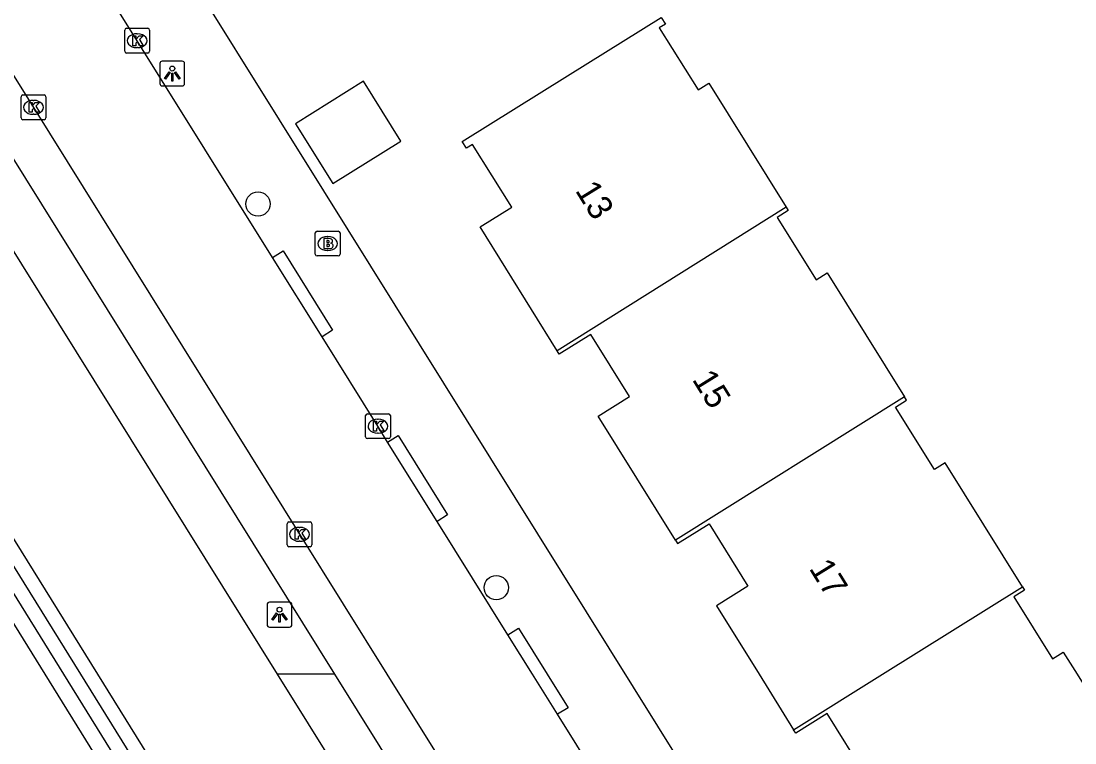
# Model space of a CAD drawing. Extents: x 158838 to 160074, y 386376 to 387776.
# Drawn here: x 159064.34 to 159106.78, y 386997.24 to 387026.31 of the extents above; entities that cross this region are included whole.
import ezdxf

# ---------------------------------------------------------------- set-up
doc = ezdxf.new("R2010")
doc.units = 0
for name, color, linetype in [('IMGEO_Boom', 7, 'Continuous'), ('IMGEO_Brandkraan', 7, 'Continuous'), ('IMGEO_Groenvoorziening', 7, 'Continuous'), ('IMGEO_Kolk', 7, 'Continuous'), ('IMGEO_Lichtpunt', 7, 'Continuous'), ('IMGEO_Loofbos', 7, 'Continuous'), ('IMGEO_Muur', 7, 'Continuous'), ('IMGEO_Pand', 7, 'Continuous'), ('IMGEO_Pand_nummerreeks', 7, 'Continuous'), ('IMGEO_Rijbaan_lokaal_gesloten', 7, 'Continuous'), ('IMGEO_Voetpad_open', 7, 'Continuous')]:
    doc.layers.add(name, color=color, linetype=linetype)

msp = doc.modelspace()

# ---------------------------------------------------------------- linework, layer by layer
at = {"layer": 'IMGEO_Boom'}
for centre in [(159073.886, 387018.941), (159083.478, 387003.492)]:
    msp.add_circle(centre, 0.489, dxfattribs=at)
at = {"layer": 'IMGEO_Brandkraan'}
for p, q in [((159076.263, 387017.848), (159077.115, 387017.848)), ((159076.188, 387016.922), (159076.188, 387017.774)), ((159076.676, 387017.628), (159076.701, 387017.628)), ((159077.189, 387017.774), (159077.189, 387016.922)), ((159076.699, 387017.068), (159076.674, 387017.068)), ((159077.115, 387016.848), (159076.263, 387016.848))]:
    msp.add_line(p, q, dxfattribs=at)
for points in [[(159076.263, 387017.848), (159077.115, 387017.848)], [(159076.188, 387016.922), (159076.188, 387017.774)], [(159076.536, 387017.548), (159076.536, 387017.148), (159076.749, 387017.148)], [(159076.767, 387017.548), (159076.536, 387017.548)], [(159076.715, 387017.467), (159076.661, 387017.467), (159076.661, 387017.391)], [(159076.661, 387017.391), (159076.714, 387017.391)], [(159077.189, 387017.774), (159077.189, 387016.922)], [(159076.723, 387017.315), (159076.661, 387017.315), (159076.661, 387017.234)], [(159076.661, 387017.234), (159076.723, 387017.234)], [(159077.115, 387016.848), (159076.263, 387016.848)]]:
    msp.add_lwpolyline(points, dxfattribs=at)
for centre, radius, start, end in [((159076.265, 387017.772), 0.0765, 91.552, 178.448), ((159076.265, 387017.772), 0.0765, 91.552, 178.448), ((159077.113, 387017.772), 0.0765, 1.552, 88.448), ((159077.113, 387017.772), 0.0765, 1.552, 88.448), ((159076.716, 387017.429), 0.0379, 267.8285, 90.9355), ((159076.771, 387017.403), 0.145, 59.4692, 91.5367), ((159076.796, 387017.45), 0.0922, 285.5137, 58.1501), ((159076.724, 387017.274), 0.0404, 269.8759, 90.5077), ((159076.755, 387017.399), 0.251, 268.6676, 293.5347), ((159076.801, 387017.258), 0.105, 301.3115, 78.989), ((159076.265, 387016.924), 0.0765, 181.552, 268.448), ((159076.265, 387016.924), 0.0765, 181.552, 268.448), ((159077.113, 387016.924), 0.0765, 271.552, 358.448), ((159077.113, 387016.924), 0.0765, 271.552, 358.448)]:
    msp.add_arc(centre, radius, start, end, dxfattribs=at)
for centre, major_axis, ratio, start_param, end_param in [((159076.675, 387017.348), (-0.387, 0.002), 0.722429, 4.712389, 7.853982), ((159076.7, 387017.348), (-0.39, 0.002), 0.717154, 1.570796, 4.712389)]:
    msp.add_ellipse(centre, major_axis=major_axis, ratio=ratio, start_param=start_param, end_param=end_param, dxfattribs=at)
at = {"layer": 'IMGEO_Groenvoorziening'}
for points in [[(159110.881, 386928.808), (159066.743, 387000), (159047.544, 387030.967)], [(159047.042, 387030.681), (159066.053, 387000), (159110.378, 386928.464), (159110.435, 386928.33), (159110.64, 386927.76), (159110.794, 386927.173), (159110.895, 386926.575), (159110.942, 386925.971), (159110.935, 386925.364), (159110.873, 386924.761), (159110.758, 386924.166), (159110.591, 386923.583), (159110.372, 386923.018), (159110.103, 386922.474), (159109.787, 386921.957), (159109.426, 386921.47), (159109.022, 386921.017), (159108.58, 386920.602), (159108.103, 386920.228), (159104.096, 386917.095), (159102.915, 386915.575)], [(159101.209, 386945.557), (159067.427, 387000), (159057.059, 387016.709)]]:
    msp.add_lwpolyline(points, dxfattribs=at)
at = {"layer": 'IMGEO_Kolk'}
for p, q in [((159068.518, 387025.091), (159068.518, 387025.943)), ((159068.593, 387026.017), (159069.445, 387026.017)), ((159069.519, 387025.943), (159069.519, 387025.091)), ((159069.006, 387025.797), (159069.031, 387025.797)), ((159069.029, 387025.237), (159069.004, 387025.237)), ((159069.445, 387025.017), (159068.593, 387025.017)), ((159064.417, 387023.333), (159065.269, 387023.333)), ((159064.342, 387022.407), (159064.342, 387023.259)), ((159064.83, 387023.113), (159064.855, 387023.113)), ((159065.343, 387023.259), (159065.343, 387022.407)), ((159064.853, 387022.553), (159064.828, 387022.553)), ((159065.269, 387022.333), (159064.417, 387022.333)), ((159078.214, 387009.566), (159078.214, 387010.418)), ((159078.289, 387010.492), (159079.141, 387010.492)), ((159078.702, 387010.272), (159078.727, 387010.272)), ((159079.215, 387010.418), (159079.215, 387009.566)), ((159079.141, 387009.492), (159078.289, 387009.492)), ((159078.725, 387009.712), (159078.7, 387009.712)), ((159075.056, 387005.212), (159075.056, 387006.064)), ((159075.131, 387006.138), (159075.983, 387006.138)), ((159076.057, 387006.064), (159076.057, 387005.212)), ((159075.544, 387005.918), (159075.569, 387005.918)), ((159075.983, 387005.138), (159075.131, 387005.138)), ((159075.567, 387005.358), (159075.542, 387005.358))]:
    msp.add_line(p, q, dxfattribs=at)
for points in [[(159068.518, 387025.091), (159068.518, 387025.943)], [(159068.593, 387026.017), (159069.445, 387026.017)], [(159069.519, 387025.943), (159069.519, 387025.091)], [(159068.839, 387025.717), (159068.962, 387025.717), (159068.962, 387025.566), (159069.092, 387025.717), (159069.256, 387025.717), (159069.11, 387025.566), (159069.263, 387025.317), (159069.111, 387025.317), (159069.026, 387025.481), (159068.962, 387025.414), (159068.962, 387025.317), (159068.839, 387025.317), (159068.839, 387025.717)], [(159069.445, 387025.017), (159068.593, 387025.017)], [(159064.417, 387023.333), (159065.269, 387023.333)], [(159064.342, 387022.407), (159064.342, 387023.259)], [(159064.663, 387023.033), (159064.786, 387023.033), (159064.786, 387022.882), (159064.916, 387023.033), (159065.08, 387023.033), (159064.934, 387022.882), (159065.087, 387022.633), (159064.935, 387022.633), (159064.85, 387022.797), (159064.786, 387022.73), (159064.786, 387022.633), (159064.663, 387022.633), (159064.663, 387023.033)], [(159065.343, 387023.259), (159065.343, 387022.407)], [(159065.269, 387022.333), (159064.417, 387022.333)], [(159078.214, 387009.566), (159078.214, 387010.418)], [(159078.289, 387010.492), (159079.141, 387010.492)], [(159078.535, 387010.192), (159078.658, 387010.192), (159078.658, 387010.041), (159078.788, 387010.192), (159078.952, 387010.192), (159078.806, 387010.041), (159078.959, 387009.792), (159078.807, 387009.792), (159078.722, 387009.956), (159078.658, 387009.889), (159078.658, 387009.792), (159078.535, 387009.792), (159078.535, 387010.192)], [(159079.215, 387010.418), (159079.215, 387009.566)], [(159079.141, 387009.492), (159078.289, 387009.492)], [(159075.056, 387005.212), (159075.056, 387006.064)], [(159075.131, 387006.138), (159075.983, 387006.138)], [(159076.057, 387006.064), (159076.057, 387005.212)], [(159075.377, 387005.838), (159075.5, 387005.838), (159075.5, 387005.687), (159075.63, 387005.838), (159075.794, 387005.838), (159075.648, 387005.687), (159075.801, 387005.438), (159075.649, 387005.438), (159075.564, 387005.602), (159075.5, 387005.535), (159075.5, 387005.438), (159075.377, 387005.438), (159075.377, 387005.838)], [(159075.983, 387005.138), (159075.131, 387005.138)]]:
    msp.add_lwpolyline(points, dxfattribs=at)
for centre, start, end in [((159068.595, 387025.941), 91.552, 178.448), ((159068.595, 387025.941), 91.552, 178.448), ((159069.443, 387025.941), 1.552, 88.448), ((159069.443, 387025.941), 1.552, 88.448), ((159068.595, 387025.093), 181.552, 268.448), ((159068.595, 387025.093), 181.552, 268.448), ((159069.443, 387025.093), 271.552, 358.448), ((159069.443, 387025.093), 271.552, 358.448), ((159064.419, 387023.257), 91.552, 178.448), ((159064.419, 387023.257), 91.552, 178.448), ((159065.267, 387023.257), 1.552, 88.448), ((159065.267, 387023.257), 1.552, 88.448), ((159064.419, 387022.409), 181.552, 268.448), ((159064.419, 387022.409), 181.552, 268.448), ((159065.267, 387022.409), 271.552, 358.448), ((159065.267, 387022.409), 271.552, 358.448), ((159078.291, 387010.416), 91.552, 178.448), ((159078.291, 387010.416), 91.552, 178.448), ((159079.139, 387010.416), 1.552, 88.448), ((159079.139, 387010.416), 1.552, 88.448), ((159078.291, 387009.568), 181.552, 268.448), ((159078.291, 387009.568), 181.552, 268.448), ((159079.139, 387009.568), 271.552, 358.448), ((159079.139, 387009.568), 271.552, 358.448), ((159075.133, 387006.062), 91.552, 178.448), ((159075.133, 387006.062), 91.552, 178.448), ((159075.981, 387006.062), 1.552, 88.448), ((159075.981, 387006.062), 1.552, 88.448), ((159075.133, 387005.214), 181.552, 268.448), ((159075.133, 387005.214), 181.552, 268.448), ((159075.981, 387005.214), 271.552, 358.448), ((159075.981, 387005.214), 271.552, 358.448)]:
    msp.add_arc(centre, 0.0765, start, end, dxfattribs=at)
for centre, major_axis, ratio, start_param, end_param in [((159069.005, 387025.517), (-0.387, 0.002), 0.722429, 4.712389, 7.853982), ((159069.03, 387025.517), (-0.39, 0.002), 0.717154, 1.570796, 4.712389), ((159064.829, 387022.833), (-0.387, 0.002), 0.722429, 4.712389, 7.853982), ((159064.854, 387022.833), (-0.39, 0.002), 0.717154, 1.570796, 4.712389), ((159078.701, 387009.992), (-0.387, 0.002), 0.722429, 4.712389, 7.853982), ((159078.726, 387009.992), (-0.39, 0.002), 0.717154, 1.570796, 4.712389), ((159075.543, 387005.638), (-0.387, 0.002), 0.722429, 4.712389, 7.853982), ((159075.568, 387005.638), (-0.39, 0.002), 0.717154, 1.570796, 4.712389)]:
    msp.add_ellipse(centre, major_axis=major_axis, ratio=ratio, start_param=start_param, end_param=end_param, dxfattribs=at)
at = {"layer": 'IMGEO_Lichtpunt'}
for p, q in [((159069.933, 387024.598), (159069.933, 387023.791)), ((159069.933, 387024.598), (159069.933, 387023.791)), ((159070.835, 387024.693), (159070.027, 387024.693)), ((159070.835, 387024.693), (159070.027, 387024.693)), ((159070.929, 387023.791), (159070.929, 387024.598)), ((159070.929, 387023.791), (159070.929, 387024.598)), ((159070.027, 387023.697), (159070.835, 387023.697)), ((159070.027, 387023.697), (159070.835, 387023.697)), ((159074.251, 387002.806), (159074.251, 387001.999)), ((159074.251, 387002.806), (159074.251, 387001.999)), ((159075.153, 387002.901), (159074.345, 387002.901)), ((159075.153, 387002.901), (159074.345, 387002.901)), ((159075.247, 387001.999), (159075.247, 387002.806)), ((159075.247, 387001.999), (159075.247, 387002.806)), ((159074.345, 387001.905), (159075.153, 387001.905)), ((159074.345, 387001.905), (159075.153, 387001.905))]:
    msp.add_line(p, q, dxfattribs=at)
for points in [[(159070.307, 387024.262), (159070.346, 387024.234), (159070.158, 387023.972), (159070.12, 387023.999), (159070.307, 387024.262)], [(159070.409, 387024.214), (159070.456, 387024.214), (159070.456, 387023.892), (159070.409, 387023.892), (159070.409, 387024.214)], [(159070.519, 387024.234), (159070.557, 387024.261), (159070.744, 387023.999), (159070.705, 387023.971), (159070.519, 387024.234)], [(159074.625, 387002.47), (159074.664, 387002.442), (159074.476, 387002.18), (159074.438, 387002.207), (159074.625, 387002.47)], [(159074.727, 387002.422), (159074.774, 387002.422), (159074.774, 387002.1), (159074.727, 387002.1), (159074.727, 387002.422)], [(159074.837, 387002.442), (159074.875, 387002.469), (159075.062, 387002.207), (159075.023, 387002.179), (159074.837, 387002.442)]]:
    msp.add_lwpolyline(points, dxfattribs=at)
for centre in [(159070.432, 387024.396), (159074.75, 387002.604)]:
    msp.add_circle(centre, 0.0994, dxfattribs=at)
for centre, start, end in [((159070.027, 387024.598), 90, 180), ((159070.027, 387024.598), 90, 180), ((159070.835, 387024.598), 0, 90), ((159070.835, 387024.598), 0, 90), ((159070.027, 387023.791), 180, 270), ((159070.027, 387023.791), 180, 270), ((159070.835, 387023.791), 270, 0), ((159070.835, 387023.791), 270, 360), ((159074.345, 387002.806), 90, 180), ((159074.345, 387002.806), 90, 180), ((159075.153, 387002.806), 0, 90), ((159075.153, 387002.806), 0, 90), ((159074.345, 387001.999), 180, 270), ((159074.345, 387001.999), 180, 270), ((159075.153, 387001.999), 270, 0), ((159075.153, 387001.999), 270, 360)]:
    msp.add_arc(centre, 0.0946, start, end, dxfattribs=at)
at = {"layer": 'IMGEO_Loofbos'}
msp.add_lwpolyline([(159102.365, 386915.829), (159103.677, 386917.524), (159107.676, 386920.687), (159108.111, 386921.014), (159108.514, 386921.378), (159108.884, 386921.777), (159109.216, 386922.207), (159109.509, 386922.665), (159109.759, 386923.147), (159109.966, 386923.65), (159110.127, 386924.17), (159110.24, 386924.701), (159110.306, 386925.241), (159110.323, 386925.784), (159110.292, 386926.327), (159110.212, 386926.865), (159110.085, 386927.393), (159109.911, 386927.908), (159109.791, 386928.194), (159065.319, 387000), (159046.571, 387030.271)], dxfattribs=at)
at = {"layer": 'IMGEO_Muur'}
msp.add_lwpolyline([(159069.441, 387030.819), (159076.524, 387019.468)], dxfattribs=at)
at = {"layer": 'IMGEO_Pand'}
for points in [[(159085.933, 387013.032), (159082.83, 387018.024), (159084.102, 387018.817), (159082.526, 387021.343), (159082.28, 387021.19), (159082.111, 387021.461), (159086.354, 387024.108), (159090.122, 387026.458), (159090.291, 387026.186), (159090.045, 387026.033), (159091.605, 387023.532), (159092.037, 387023.802), (159095.151, 387018.809)], [(159075.394, 387022.175), (159076.899, 387019.762), (159079.634, 387021.468), (159078.129, 387023.881), (159075.394, 387022.175)], [(159095.151, 387018.809), (159085.933, 387013.032)], [(159095.151, 387018.809), (159095.236, 387018.673), (159094.795, 387018.399), (159096.36, 387015.889), (159096.801, 387016.164), (159099.915, 387011.172)], [(159090.694, 387005.404), (159087.581, 387010.391), (159088.851, 387011.184), (159087.287, 387013.69), (159086.017, 387012.897), (159085.933, 387013.032)], [(159099.915, 387011.172), (159090.694, 387005.404)], [(159104.67, 387003.529), (159101.556, 387008.521), (159101.124, 387008.252), (159099.559, 387010.761), (159100, 387011.036), (159099.915, 387011.172)], [(159090.694, 387005.404), (159090.778, 387005.269), (159092.048, 387006.062), (159093.617, 387003.548), (159092.347, 387002.755), (159094.064, 387000), (159095.456, 386997.765)], [(159095.456, 386997.765), (159099.029, 387000), (159104.67, 387003.529)], [(159104.67, 387003.529), (159104.755, 387003.393), (159104.323, 387003.123), (159105.883, 387000.622), (159106.315, 387000.892), (159106.871, 387000), (159109.429, 386995.899)], [(159100.206, 386990.139), (159097.109, 386995.113), (159098.38, 386995.904), (159096.812, 386998.421), (159095.541, 386997.629), (159095.456, 386997.765)]]:
    msp.add_lwpolyline(points, dxfattribs=at)
at = {"layer": 'IMGEO_Rijbaan_lokaal_gesloten'}
for points in [[(159052.677, 387042.36), (159054.093, 387040.05), (159064.841, 387022.833), (159075.554, 387005.639), (159079.076, 387000), (159097.478, 386970.538), (159108.751, 386952.473), (159118.667, 386936.572)], [(159074.471, 387016.785), (159069.014, 387025.517), (159059.796, 387040.289), (159059.457, 387040.794), (159059.172, 387041.262), (159058.932, 387041.754)], [(159076.466, 387013.596), (159074.471, 387016.785)], [(159079.1, 387009.35), (159078.71, 387009.992), (159076.466, 387013.596)], [(159081.096, 387006.159), (159079.1, 387009.35)], [(159083.95, 387001.596), (159081.096, 387006.159)], [(159085.947, 386998.393), (159084.945, 387000), (159083.95, 387001.596)], [(159088.989, 386993.514), (159085.947, 386998.393)]]:
    msp.add_lwpolyline(points, dxfattribs=at)
at = {"layer": 'IMGEO_Voetpad_open'}
for points in [[(159052.701, 387038.906), (159076.971, 387000)], [(159069.441, 387030.819), (159076.524, 387019.468), (159125.496, 386940.988)], [(159062.139, 387020.048), (159074.653, 387000)], [(159074.471, 387016.785), (159074.894, 387017.05), (159076.889, 387013.861), (159076.466, 387013.596)], [(159079.1, 387009.35), (159079.523, 387009.615), (159081.52, 387006.424), (159081.096, 387006.159)], [(159083.95, 387001.596), (159084.374, 387001.86), (159085.534, 387000), (159086.372, 386998.657), (159085.947, 386998.393)], [(159076.971, 387000), (159074.653, 387000)], [(159074.653, 387000), (159106.574, 386948.859)], [(159076.971, 387000), (159118.351, 386933.666), (159119.599, 386931.666)]]:
    msp.add_lwpolyline(points, dxfattribs=at)

# ---------------------------------------------------------------- texts
at = {"layer": 'IMGEO_Pand_nummerreeks'}
for s, p in [('13', (159086.637, 387019.488)), ('15', (159091.345, 387011.877)), ('17', (159096.054, 387004.267))]:
    msp.add_text(s, height=1, rotation=301.7444, dxfattribs=at).set_placement(p)

doc.saveas('drawing.dxf')
